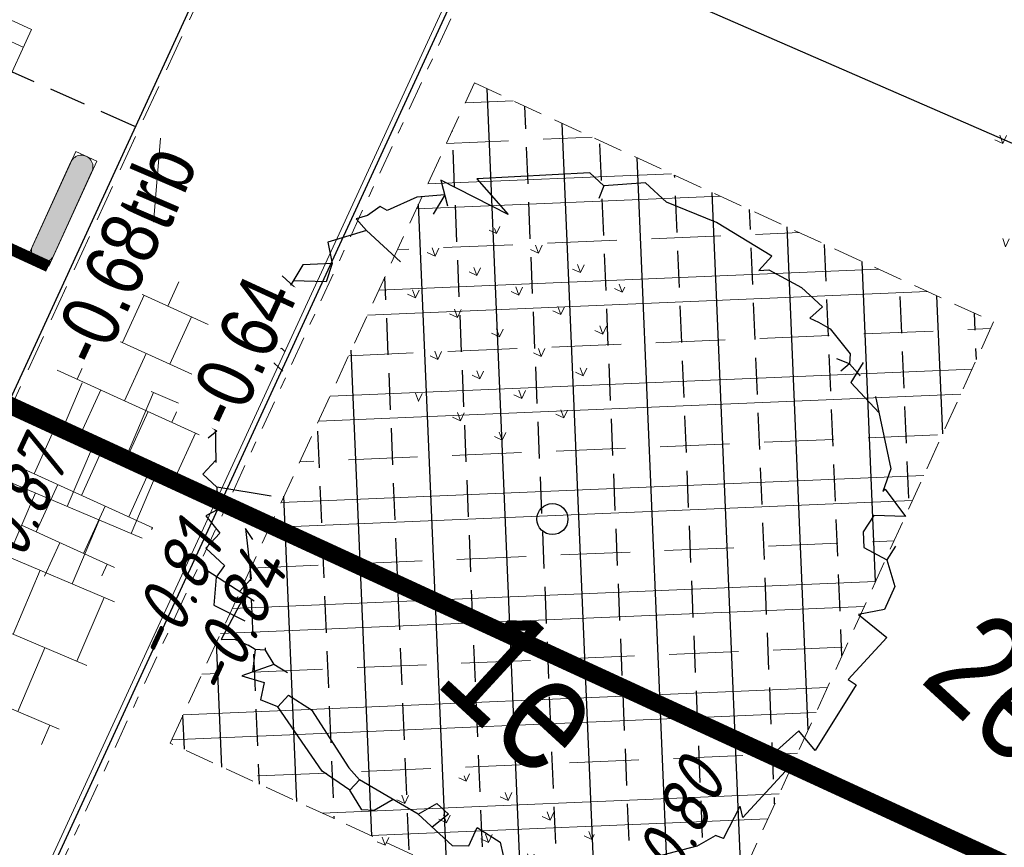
# Model space of a CAD drawing. Header units: metres. Extents: x 111546 to 149831, y 498798 to 507863.
# Tile 506 of 656: x 112010 to 112019, y 501526 to 501533. Entities that reach past the tile are written whole.
import ezdxf
from ezdxf.enums import TextEntityAlignment as Align

# ---------------------------------------------------------------- set-up
doc = ezdxf.new("R2010")
doc.units = ezdxf.units.M
for name, pattern in [('CENTER', [50.8, 31.75, -6.35, 6.35, -6.35]), ('DASHDOT', [25.4, 12.7, -6.35, 0, -6.35]), ('DASHED', [19.05, 12.7, -6.35]), ('HIDDEN2', [4.7625, 3.175, -1.5875]), ('markering 200-1-1', [10, 5, -5])]:
    doc.linetypes.add(name, pattern=pattern)
for name, color, linetype in [('0-dwarsprofiel locatie', 5, 'CENTER'), ('0-hoogte mv-bestaand', 253, 'Continuous'), ('0-hoogte mv-nieuw', 2, 'Continuous'), ('1-ontgraven teelaarde tbv grondverbetering bomen', 153, 'Continuous'), ('3-bs-materiaal scheiding', 200, 'HIDDEN2'), ('3-vw-band-ob 6x20', 30, 'Continuous'), ('3-vw-band-trb-13-15x25', 230, 'Continuous'), ('3-vw-tekst', 3, 'Continuous'), ('4-nw-boom tekst', 7, 'Continuous')]:
    doc.layers.add(name, color=color, linetype=linetype)
for name, color, linetype, lineweight in [('2-YY-huisaansluiting DWA 160mm', 7, 'Continuous', 30), ('3-nw-arcering-trottoir', 2, 'Continuous', 15), ('3-nw-band-ob 10x20', 7, 'Continuous', 13), ('3-nw-band-ob 10x20-achterkant', 7, 'DASHDOT', 13), ('3-nw-bandstootband 20-20-1000', 7, 'Continuous', 13), ('3-nw-mat-arcering', 7, 'Continuous', 5), ('3-nw-mat-hatch-asfalt zwart', 7, 'Continuous', 13), ('3-nw-mat-KF (wit) om-en-om', 3, 'markering 200-1-1', 13), ('3-nw-materiaalscheiding-', 7, 'DASHED', 13), ('3-vw-verharding', 3, 'Continuous', 15), ('4-bs-gras', 253, 'Continuous', 9), ('4-nw materiaalscheiding-groen', 210, 'DASHED', 13), ('4-nw-boom 1e grootte', 7, 'Continuous', 35), ('4-nw-grondverbetering moerige grond', 94, 'Continuous', 15)]:
    doc.layers.add(name, color=color, linetype=linetype, lineweight=lineweight)
doc.layers.add('3-nw-menggranulaat', color=7, linetype='Continuous', lineweight=13, true_color=0xebebeb)
doc.styles.add('veysel', font='isocp-ie.shx', dxfattribs={"height": 0.1})
doc.styles.add('Zaanstad', font='ARIALN.TTF')
doc.styles.add('Zaanstad 1-200 2.5mm', font='ARIALN.TTF', dxfattribs={"height": 0.5})

# ---------------------------------------------------------------- blocks, each defined once
blk = doc.blocks.new('W kf pvak elleboog')
at = {"layer": '3-nw-mat-arcering', "ltscale": 2}
h = blk.add_hatch(dxfattribs=at)
h.set_pattern_fill('AVH-BSS_KEIFORMAAT_KEPER', color=256, scale=2.2, angle=-10.842, pattern_type=2)
h.set_pattern_definition([(360, (-58.08052, 37.16894), (0.231, 0.231), [0.693, -0.231]), (270, (-58.08052, 37.63094), (0.231, 0.231), [0.693, -0.231])])
h.paths.add_polyline_path([(-0.9024, 1.2318), (1.5108, 1.2318), (1.5108, 0.0515), (-0.9024, 0.0515)])
blk.add_lwpolyline([(-0.9024, 1.2318), (1.5108, 1.2318), (1.5108, 0.0515), (-0.9024, 0.0515)], close=True)
blk = doc.blocks.new('A$C3AAC5372')
h = blk.add_hatch(color=253)
edge = h.paths.add_edge_path()
edge.add_line((-1.005, -0.5252), (-0.205, -0.5252))
edge.add_arc((-0.205, -0.4252), 0.1, 270, 450)
edge.add_line((-0.205, -0.3252), (-1.005, -0.3252))
edge.add_arc((-1.005, -0.4252), 0.1, 90, 270)
blk.add_lwpolyline([(-1.005, -0.5252), (-0.205, -0.5252, 1), (-0.205, -0.3252), (-1.005, -0.3252), (-1.005, -0.3252, 1)], format="xyb", close=True)
blk.add_lwpolyline([(-1.105, -0.5252), (-0.105, -0.5252), (-0.105, -0.3252), (-1.105, -0.3252)], close=True)
blk = doc.blocks.new('tgls')
at = {"linetype": 'Continuous'}
for p, q in [((-1.0184, -0.6632), (-1.0184, 0.5749)), ((-0.4184, -0.668), (-0.4184, 0.5726)), ((0.1816, -0.6728), (0.1816, 0.5702)), ((0.7816, -0.6776), (0.7816, 0.5679)), ((-1.0184, 0.3293), (-1.5518, 0.3293)), ((0.1816, 0.3293), (-0.4184, 0.3293)), ((1.2176, 0.3293), (0.7816, 0.3293)), ((-1.6184, -0.6584), (-1.6184, 0.0902)), ((-1.6184, 0.0293), (-1.6354, 0.0293)), ((-0.4184, 0.0293), (-1.0184, 0.0293)), ((0.7816, 0.0293), (0.1816, 0.0293)), ((1.3816, -0.6824), (1.3816, -0.2479)), ((-1.0184, -0.2707), (-1.6184, -0.2707)), ((0.1816, -0.2707), (-0.4184, -0.2707)), ((1.3816, -0.2707), (0.7816, -0.2707)), ((-1.6184, -0.5707), (-1.8025, -0.5707)), ((-0.4184, -0.5707), (-1.0184, -0.5707)), ((0.7816, -0.5707), (0.1816, -0.5707)), ((1.4733, -0.5707), (1.3816, -0.5707))]:
    blk.add_line(p, q, dxfattribs=at)
blk = doc.blocks.new('3-verwijderen')
at = {"linetype": 'Continuous', "lineweight": 13}
blk.add_lwpolyline([(-0.6605, 0.3398), (0.3989, 0.693)], dxfattribs=at)
at = {"linetype": 'Continuous', "lineweight": 13, "style": 'Zaanstad'}
blk.add_attdef('DIAMETER', text='', height=0.5, dxfattribs=at).set_placement((0, 0.56), align=Align.MIDDLE_CENTER)
blk = doc.blocks.new('4-boom 1e grootte')
at = {"lineweight": 30}
for p, q in [((-0.1415, 2.9596), (-0.6903, 2.8499)), ((-0.1415, 2.9596), (-0.1415, 2.7906)), ((-0.0818, 2.8539), (0.229, 2.9322)), ((0.229, 2.9322), (0.476, 2.9322)), ((0.476, 2.9322), (0.4625, 2.7864)), ((-0.6903, 2.8499), (-1.1294, 2.6852)), ((-0.1415, 2.7906), (-0.0818, 2.8539)), ((0.4625, 2.7864), (0.5427, 2.8117)), ((0.5427, 2.8117), (0.6544, 2.8361)), ((0.6544, 2.8361), (0.9288, 2.795)), ((1.0609, 2.8163), (1.101, 2.6156)), ((0.9837, 2.7264), (0.874, 2.6852)), ((0.9288, 2.795), (0.9837, 2.7264)), ((0.9837, 2.7264), (0.97, 2.6303)), ((0.9837, 2.7264), (1.1209, 2.7127)), ((-1.3764, 2.6852), (-1.6234, 2.4245)), ((-1.1294, 2.6852), (-1.3764, 2.6852)), ((1.3405, 2.6715), (1.8619, 2.301)), ((1.101, 2.6156), (1.4589, 2.5873)), ((-1.7881, 2.4245), (-2.4742, 1.7247)), ((-1.6234, 2.4245), (-1.7881, 2.4245)), ((-1.6234, 2.4245), (-1.5823, 2.3147)), ((1.8619, 2.301), (1.9443, 2.1089)), ((1.9443, 2.1089), (1.9443, 2.1363)), ((1.9443, 2.1363), (1.9443, 2.1089)), ((1.9443, 2.1363), (2.2324, 2.0815)), ((2.2324, 2.0815), (2.0266, 1.9031)), ((2.0266, 1.9031), (2.054, 1.7384)), ((2.3422, 1.8345), (2.3696, 1.6972)), ((-2.4742, 1.7247), (-2.0634, 1.681)), ((2.054, 1.7384), (2.1501, 1.6424)), ((-2.0634, 1.681), (-2.6937, 1.5051)), ((2.1501, 1.6424), (2.3696, 1.6972)), ((2.3696, 1.6972), (2.5755, 1.5737)), ((2.5755, 1.5737), (2.6441, 1.3679)), ((-2.6937, 1.5051), (-2.5016, 1.3816)), ((-2.5839, 1.4365), (-2.7486, 1.2581)), ((-2.5839, 1.4365), (-2.5428, 1.2444)), ((2.6441, 1.3679), (2.5068, 1.1834)), ((-2.7486, 1.2581), (-2.8584, 0.9974)), ((2.5068, 1.1834), (2.8224, 1.2033)), ((2.8224, 1.2033), (2.8224, 0.7093)), ((-2.927, 0.9837), (-2.9548, 0.8508)), ((-2.8584, 0.9974), (-2.927, 0.9837)), ((-2.9548, 0.8508), (-3.0093, 0.7642)), ((-2.8721, 0.7504), (-3.0505, 0.4486)), ((-3.0093, 0.7642), (-2.8721, 0.7504)), ((-2.4742, 0.7504), (-2.8721, 0.7504)), ((2.8224, 0.7093), (2.9048, 0.723)), ((2.9048, 0.723), (3.0283, 0.0643)), ((-3.0505, 0.4486), (-2.8995, 0.3388)), ((-2.8995, 0.3388), (-3.0779, 0.1604)), ((-2.8995, 0.3388), (-2.8309, 0.1878)), ((-2.8309, 0.1878), (-3.0449, 0.0006)), ((-3.0779, 0.1604), (-2.9956, -0.2375)), ((2.8087, 0.0918), (2.7813, -0.1964)), ((3.0283, 0.0643), (2.8087, 0.0918)), ((-3.1465, -0.0317), (-2.9133, -0.0317)), ((-2.9956, -0.2375), (-2.7898, -0.6355)), ((2.7813, -0.1964), (2.9597, -0.1964)), ((2.9597, -0.1964), (2.9597, -0.7864)), ((-2.7212, -0.4983), (-2.8038, -0.6084)), ((-2.68, -0.4983), (-2.7212, -0.4983)), ((-2.9407, -0.6355), (-2.5839, -0.6355)), ((-2.8172, -0.6355), (-2.9133, -0.7864)), ((2.9597, -1.0334), (2.8773, -0.7315)), ((2.9597, -0.7864), (2.8773, -0.7315)), ((-2.9133, -0.7864), (-2.9133, -0.9648)), ((-2.6251, -0.9236), (-2.7074, -1.0608)), ((-2.9133, -0.9648), (-2.7074, -1.0608)), ((-2.7074, -1.0608), (-2.7074, -1.3627)), ((2.8362, -1.2392), (2.8911, -1.0608)), ((2.9597, -1.0334), (2.8911, -1.0608)), ((-2.5016, -1.253), (-2.7074, -1.3627)), ((2.8362, -1.2392), (2.6303, -1.5548)), ((-2.6526, -1.4039), (-2.7623, -1.4176)), ((-2.7074, -1.3627), (-2.4742, -1.6097)), ((-2.6526, -1.4039), (-2.6663, -1.4999)), ((-1.9253, -1.4999), (-2.3232, -1.7607)), ((-2.4879, -1.7607), (-2.4879, -1.5952)), ((-2.3232, -1.7607), (-2.4879, -1.7607)), ((-2.3232, -1.7607), (-2.186, -1.8979)), ((-1.9939, -1.7881), (-2.186, -1.8979)), ((-1.7881, -1.8842), (-1.8979, -1.8567)), ((-1.8979, -1.8567), (-1.5685, -2.1449)), ((-2.186, -1.8979), (-2.2272, -2.0077)), ((-2.2272, -2.0077), (-2.0351, -2.0351)), ((-2.0351, -2.0351), (-2.0351, -2.2135)), ((-2.0351, -2.2135), (-1.8155, -2.2135)), ((-1.8155, -2.2135), (-1.8018, -2.337)), ((-1.5685, -2.1449), (-1.5685, -2.2942)), ((-1.4176, -2.2684), (-1.8979, -2.3507)), ((-1.513, -2.2847), (-1.4039, -2.7075)), ((-1.8018, -2.337), (-1.6509, -2.5291)), ((1.3268, -2.4056), (1.56, -2.3644)), ((1.56, -2.3644), (1.6561, -2.433)), ((-1.6509, -2.5291), (-1.3627, -2.4467)), ((1.3817, -2.5702), (1.3268, -2.4056)), ((-1.0608, -2.5154), (-1.1294, -2.5702)), ((-1.0745, -2.5016), (-1.0608, -2.5154)), ((-1.0608, -2.5154), (-0.9236, -2.5565)), ((-0.7864, -2.5291), (-0.9236, -2.5565)), ((0.874, -2.6663), (0.9288, -2.4879)), ((0.9288, -2.4879), (1.0661, -2.4879)), ((1.0661, -2.4879), (1.0386, -2.6663)), ((-1.4039, -2.7075), (-1.3215, -2.6251)), ((-1.3215, -2.6251), (-1.198, -2.584)), ((-1.1294, -2.5702), (-1.198, -2.584)), ((-1.1294, -2.5702), (-1.0142, -2.7287)), ((-0.9236, -2.5565), (-1.0608, -2.8172)), ((-0.6492, -2.6663), (-0.4159, -2.6251)), ((-0.4159, -2.6251), (0.1604, -2.7761)), ((1.2719, -2.6663), (1.3817, -2.5702)), ((-0.6492, -2.8035), (-0.6492, -2.6663)), ((0.874, -2.6663), (0.2976, -2.7898)), ((0.6276, -2.7191), (0.5721, -2.8996)), ((0.874, -2.6663), (1.2719, -2.6663)), ((-1.0608, -2.8172), (-0.88, -2.7279)), ((-0.88, -2.7279), (-0.8001, -2.8584)), ((-0.6492, -2.8035), (-0.8001, -2.8584)), ((0.0095, -2.9545), (-0.6492, -2.8035)), ((0.1604, -2.7761), (0.2976, -2.7898)), ((0.2976, -2.7898), (0.2976, -2.9133)), ((0.2976, -2.9133), (0.0095, -2.9545)), ((0.4897, -2.9682), (0.2976, -2.9133)), ((0.5721, -2.8996), (0.4897, -2.9682))]:
    blk.add_line(p, q, dxfattribs=at)
blk.add_circle((0, 0), 0.1344, dxfattribs=at)
at = {"layer": '4-nw materiaalscheiding-groen', "color": 7, "style": 'Zaanstad'}
blk.add_text(' 1e', height=1, dxfattribs=at).set_placement((-0.1216, -1.7444))
at = {"layer": '4-nw-boom tekst', "style": 'Zaanstad'}
blk.add_attdef('BOOMSOORT', text='', height=0.9, dxfattribs=at).set_placement((2.8422, 1.8345), align=Align.BOTTOM_LEFT)

msp = doc.modelspace()

# ---------------------------------------------------------------- hatches: boundary and pattern name
at = {"layer": '3-nw-arcering-trottoir'}
h = msp.add_hatch(dxfattribs=at)
h.set_pattern_fill('AVH-TEGEL_300X300_HALFST', color=256, scale=1.5, angle=405.46042, style=0, pattern_type=2)
h.set_pattern_definition([(65.48389483, (-290387.14903, 812117.6132), (-0.01798799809, 0.50279362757), [0.45, -0.45]), (155.48389483, (-290387.14903, 812117.6132), (-0.18672705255, -0.4094301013), [])])
edge = h.paths.add_edge_path()
edge.add_ellipse((112011.0648, 501529.6945), major_axis=(0.5295, 1.3032), ratio=0.488545, start_angle=0, end_angle=360)
at = {"layer": '3-nw-menggranulaat', "ltscale": 0.02}
h = msp.add_hatch(color=256, dxfattribs=at)
h.dxf.hatch_style = 1
edge = h.paths.add_edge_path()
edge.add_arc((112001.698, 501254.9293), 191.0978, 65.157628, 68.54918, ccw=False)
edge.add_arc((112051.5937, 501362.7078), 72.3301, 58.728744, 65.15638, ccw=False)
edge.add_arc((112051.9885, 501363.7727), 71.2153, 53.128423, 58.555518, ccw=False)
edge.add_arc((112109.7502, 501439.076), 23.7066, 230.65127, 256.57782)
edge.add_line((112104.2473, 501416.0169), (112103.2894, 501419.9684))
edge.add_arc((112112.977, 501444.7965), 26.6512, 237.88147, 248.68499, ccw=False)
edge.add_arc((112164.7613, 501522.5479), 120.0615, 234.033446, 236.678612, ccw=False)
edge.add_arc((112059.1446, 501375.1409), 61.2836, 55.054594, 58.728773)
edge.add_arc((112051.5933, 501362.7072), 75.8308, 58.728773, 65.156409)
edge.add_arc((112001.698, 501254.9293), 194.5978, 65.157628, 68.549965)
edge.add_arc((110702.9936, 497927.1044), 3766.8587, 68.6746807, 68.8977944)
edge.add_arc((112177.1944, 501730.1081), 311.9351, 242.796586, 247.770921, ccw=False)
edge.add_arc((112034.708, 501452.9589), 0.305, 164.6922, 247.8295, ccw=False)
edge.add_line((112034.4139, 501453.0394), (112034.5326, 501453.2655))
edge.add_line((112034.5326, 501453.2655), (112031.5168, 501454.8335))
edge.add_line((112031.5168, 501454.8335), (112031.0519, 501453.9907))
edge.add_arc((112030.7892, 501454.1356), 0.3, 231.13017, 331.11964, ccw=False)
edge.add_line((112030.6009, 501453.902), (112028.9217, 501455.2555))
edge.add_arc((112008.6918, 501427.6832), 34.1977, 53.73245, 61.20333)
edge.add_arc((112196.9704, 501771.6456), 357.9235, 232.750083, 241.314196, ccw=False)
edge.add_arc((111980.5292, 501486.9543), 0.3, 141.9463, 226.27403, ccw=False)
edge.add_line((111980.293, 501487.1392), (111980.4168, 501487.2974))
edge.add_line((111980.4168, 501487.2974), (111977.7245, 501489.3714))
edge.add_line((111977.7245, 501489.3714), (111977.5962, 501489.2129))
edge.add_arc((111977.3591, 501489.3967), 0.3, 231.9463, 322.22415, ccw=False)
edge.add_arc((112183.8463, 501755.0102), 336.7335, 231.040572, 232.138425, ccw=False)
edge.add_arc((112182.5932, 501757.506), 337.8959, 220.566267, 231.471905, ccw=False)
edge.add_line((111925.9091, 501537.7631), (111924.814, 501538.9138))
edge.add_line((111924.814, 501538.9138), (111924.2688, 501539.4794))
edge.add_line((111924.2688, 501539.4794), (111923.5727, 501540.1514))
edge.add_line((111923.5727, 501540.1514), (111923.062, 501540.6079))
edge.add_line((111923.062, 501540.6079), (111921.6684, 501541.8303))
edge.add_line((111921.6684, 501541.8303), (111920.9772, 501542.4758))
edge.add_line((111920.9772, 501542.4758), (111919.1418, 501544.1465))
edge.add_line((111919.1418, 501544.1465), (111913.4894, 501549.4428))
edge.add_line((111913.4894, 501549.4428), (111910.022, 501552.7518))
edge.add_arc((111923.8992, 501567.7123), 20.4057, 215.1917, 227.15117, ccw=False)
edge.add_line((111907.2231, 501555.9522), (111906.5301, 501556.9348))
edge.add_line((111906.5301, 501556.9348), (111901.6864, 501564.2844))
edge.add_arc((111902.3519, 501564.7283), 0.8, 131.72399, 213.70598, ccw=False)
edge.add_line((111901.8195, 501565.3254), (111902.7886, 501566.1896))
edge.add_line((111902.7886, 501566.1896), (111900.5994, 501568.6589))
edge.add_line((111900.5994, 501568.6589), (111900.1549, 501568.2625))
edge.add_arc((111899.6225, 501568.8596), 0.8, 216.71707, 311.72399, ccw=False)
edge.add_line((111898.9812, 501568.3813), (111897.54, 501570.3136))
edge.add_arc((111772.2737, 501477.014), 156.1937, 36.679082, 48.164313)
edge.add_line((111876.4543, 501593.3878), (111874.8319, 501591.4998))
edge.add_arc((111771.4048, 501476.2953), 154.8201, 36.700144, 48.083473, ccw=False)
edge.add_line((111895.5355, 501568.8199), (111898.8593, 501564.0338))
edge.add_line((111898.8593, 501564.0338), (111905.3584, 501554.1339))
edge.add_line((111905.3584, 501554.1339), (111906.9046, 501552.4156))
edge.add_line((111906.9046, 501552.4156), (111913.78, 501545.912))
edge.add_arc((111912.8891, 501544.9653), 1.3, -43.26018, 46.73982, ccw=False)
edge.add_line((111913.8359, 501544.0744), (111913.7325, 501543.9646))
edge.add_line((111913.7325, 501543.9646), (111915.8445, 501541.9772))
edge.add_line((111915.8445, 501541.9772), (111915.9441, 501542.0831))
edge.add_arc((111916.8908, 501541.1922), 1.3, 47.69038, 136.73982, ccw=False)
edge.add_line((111917.7659, 501542.1535), (111919.3503, 501540.7113))
edge.add_line((111919.3503, 501540.7113), (111920.0576, 501540.0508))
edge.add_line((111920.0576, 501540.0508), (111921.471, 501538.811))
edge.add_line((111921.471, 501538.811), (111921.9389, 501538.3928))
edge.add_line((111921.9389, 501538.3928), (111922.5707, 501537.7827))
edge.add_line((111922.5707, 501537.7827), (111923.0807, 501537.2536))
edge.add_line((111923.0807, 501537.2536), (111924.129, 501536.1523))
edge.add_arc((112182.606, 501757.5182), 340.3135, 220.57754, 231.46588)
edge.add_arc((112197.293, 501772.0462), 360.8357, 231.07875, 241.303034)
edge.add_arc((112007.7091, 501426.1344), 33.6227, 49.73343, 60.96455, ccw=False)
edge.add_arc((112028.8645, 501451.2589), 0.7839, -83.36949, 42.65398, ccw=False)
edge.add_line((112028.955, 501450.4803), (112031.5441, 501448.28))
edge.add_line((112031.5441, 501448.28), (112031.8857, 501448.6756))
edge.add_arc((112033.171, 501447.5628), 1.7, 62.97169, 139.11462, ccw=False)
edge.add_arc((112177.1547, 501730.0166), 315.3354, 242.989412, 247.77186)
edge.add_arc((110974.1351, 498626.0188), 3013.6949, 68.6444967, 68.9242664, ccw=False)
edge = h.paths.add_edge_path()
edge.add_line((112111.9121, 501441.0392), (112112.1191, 501440.9125))
edge.add_line((112112.1191, 501440.9125), (112110.4333, 501438.1575))
edge.add_line((112110.4333, 501438.1575), (112110.375, 501438.2061))
edge.add_arc((112108.6256, 501435.7054), 3.0518, 55.02503, 92.90173)
edge.add_arc((112109.2258, 501423.8652), 14.9073, 92.90173, 99.23873)
edge.add_arc((112100.3974, 501478.1406), 40.0815, 269.48073, 279.23873, ccw=False)
edge.add_arc((112100.3155, 501469.1003), 31.0408, 252.56044, 269.48073, ccw=False)
edge.add_arc((112170.1164, 501691.2975), 263.9437, 245.240897, 252.560441, ccw=False)
edge.add_line((112059.5757, 501451.6164), (112050.7963, 501455.6654))
edge.add_line((112050.7963, 501455.6654), (112047.4499, 501457.2685))
edge.add_arc((112190.023, 501757.5748), 332.4319, 243.111802, 244.603553, ccw=False)
edge.add_arc((112039.3202, 501460.3675), 0.8, 63.2445, 152.48679)
edge.add_line((112038.6106, 501460.7371), (112037.8612, 501459.2982))
edge.add_line((112037.8612, 501459.2982), (112034.9344, 501460.8226))
edge.add_line((112034.9344, 501460.8226), (112035.6742, 501462.2431))
edge.add_arc((112034.9647, 501462.6126), 0.8, 332.48762, 420.59381)
edge.add_arc((112275.291, 501908.2182), 505.4817, 235.788916, 241.662589, ccw=False)
edge.add_line((111991.0872, 501490.1991), (111991.0604, 501489.3846))
edge.add_line((111991.0604, 501489.3846), (111990.3902, 501488.4659))
edge.add_line((111990.3902, 501488.4659), (111990.2041, 501488.6082))
edge.add_line((111990.2041, 501488.6082), (111990.0793, 501488.4452))
edge.add_line((111990.0793, 501488.4452), (111977.7692, 501497.8639))
edge.add_line((111977.7692, 501497.8639), (111977.565, 501498.0276))
edge.add_line((111977.565, 501498.0276), (111978.095, 501498.6415))
edge.add_line((111978.095, 501498.6415), (111979.39, 501499.3726))
edge.add_arc((111997.1799, 501521.5675), 28.4446, 224.07846, 231.28689, ccw=False)
edge.add_arc((112011.2297, 501537.5601), 49.6925, 220.73376, 226.05653, ccw=False)
edge.add_arc((112004.0606, 501531.3864), 40.2315, 216.40767, 220.73376, ccw=False)
edge.add_arc((111935.6825, 501480.9596), 44.7298, 36.40767, 46.82882)
edge.add_line((111966.2858, 501513.5816), (111959.0785, 501520.3429))
edge.add_arc((111919.1455, 501479.1951), 57.3392, 45.858344, 48.741754)
edge.add_arc((111890.7668, 501446.8448), 100.3729, 48.741754, 56.755786)
edge.add_arc((111976.1671, 501575.8307), 54.3253, 222.88148, 236.00412, ccw=False)
edge.add_arc((112182.606, 501757.5182), 329.3135, 218.703715, 221.603545, ccw=False)
edge.add_line((111925.6131, 501551.6007), (111920.7591, 501557.616))
edge.add_arc((111461.8769, 501177.7845), 595.6885, 39.6156525, 41.2763376)
edge.add_arc((111908.9574, 501570.2273), 0.8, 41.27634, 131.66159)
edge.add_line((111908.4257, 501570.825), (111908.1369, 501570.568))
edge.add_line((111908.1369, 501570.568), (111905.8768, 501573.1081))
edge.add_line((111905.8768, 501573.1081), (111906.175, 501573.3734))
edge.add_arc((111905.6432, 501573.9711), 0.8, 311.66159, 401.75791)
edge.add_arc((111461.8769, 501177.7845), 595.6885, 41.757908, 42.8449809)
edge.add_line((111898.6335, 501582.8629), (111897.607, 501581.9109))
edge.add_line((111897.607, 501581.9109), (111894.0227, 501585.7427))
edge.add_line((111894.0227, 501585.7427), (111895.0401, 501586.7032))
edge.add_arc((111980.691, 501669.1707), 118.899, 222.95778, 223.915217, ccw=False)
edge.add_arc((112803.4011, 502423.9206), 1235.3633, 220.7094983, 222.5739803, ccw=False)
edge.add_line((111866.9632, 501618.1869), (111868.8255, 501619.8336))
edge.add_arc((112774.578, 502398.8635), 1194.6862, 220.6985415, 222.6242771)
edge.add_arc((111460.9003, 501176.9176), 599.4937, 39.6184709, 43.5335799, ccw=False)
edge.add_line((111922.6949, 501559.1981), (111927.5614, 501553.1673))
edge.add_arc((112098.3634, 501688.0234), 217.6223, 218.292712, 220.747944)
edge.add_line((111933.4953, 501545.9742), (111937.5449, 501541.2959))
edge.add_arc((111972.5269, 501571.5771), 46.2676, 220.8802, 236.75579)
edge.add_arc((111890.7668, 501446.8448), 102.8729, 48.741754, 56.755786, ccw=False)
edge.add_arc((111919.1455, 501479.1951), 59.8392, 45.878833, 48.741754, ccw=False)
edge.add_line((111960.8042, 501522.1518), (111967.9962, 501515.4049))
edge.add_arc((111935.6825, 501480.9596), 47.2298, 36.40767, 46.82882, ccw=False)
edge.add_arc((112004.0606, 501531.3864), 37.7315, 216.40767, 220.73376)
edge.add_arc((112011.2297, 501537.5601), 47.1925, 220.73376, 226.10946)
edge.add_arc((111997.1799, 501521.5675), 25.9446, 223.98411, 233.56858)
edge.add_line((111981.7724, 501500.6933), (111991.3844, 501493.8705))
edge.add_arc((112275.291, 501908.2182), 502.2817, 235.581477, 241.662589)
edge.add_line((112036.8764, 501466.1261), (112048.8348, 501460.1532))
edge.add_line((112048.8348, 501460.1532), (112052.1577, 501458.5615))
edge.add_line((112052.1577, 501458.5615), (112060.9159, 501454.5222))
edge.add_arc((112170.1164, 501691.2975), 260.7437, 245.240897, 252.560441)
edge.add_arc((112100.3155, 501469.1003), 27.8408, 252.56044, 257.84744)
edge.add_line((112094.4546, 501441.8834), (112094.9128, 501441.7597))
edge.add_arc((112099.9286, 501461.9459), 20.8, 256.04601, 272.71497)
edge.add_line((112100.9139, 501441.1693), (112103.5978, 501441.3677))
at = {"layer": '4-bs-gras'}
h = msp.add_hatch(dxfattribs=at)
h.set_pattern_fill('AGR-KRUIDEN', color=256, scale=0.04, pattern_type=2)
h.set_pattern_definition([(110.0468, (111998.1346, 501520.1545), (-0.3626612, 0.1687508), [0.075, -0.4906854]), (65.0468, (111998.1346, 501520.1545), (-0.362661, 0.168751), [0.075, -0.325]), (155.0468, (111998.1346, 501520.1545), (-0.168751, -0.362661), [0.075, -0.325])])
h.paths.add_polyline_path([(112020.5505, 501532.3492), (112019.8337, 501532.9414), (112019.1789, 501532.7025), (112018.6057, 501532.6975), (112018.6146, 501531.6868), (112018.9156, 501530.8618), (112019.8457, 501530.9184), (112020.2809, 501531.4237), (112020.4676, 501531.624)])
h = msp.add_hatch(dxfattribs=at)
h.set_pattern_fill('AGR-KRUIDEN', color=256, scale=0.04, pattern_type=2)
h.set_pattern_definition([(110.0468, (111993.0562, 501518.81762), (-0.3626612, 0.1687508), [0.075, -0.4906854]), (65.0468, (111993.0562, 501518.8176), (-0.362661, 0.168751), [0.075, -0.325]), (155.0468, (111993.0562, 501518.8176), (-0.168751, -0.362661), [0.075, -0.325])])
h.paths.add_polyline_path([(112015.4722, 501531.0124), (112014.7553, 501531.6045), (112014.1005, 501531.3656), (112013.5274, 501531.3606), (112013.5362, 501530.3499), (112013.8372, 501529.5249), (112014.7673, 501529.5815), (112015.2026, 501530.0868), (112015.3892, 501530.2871)])
h = msp.add_hatch(dxfattribs=at)
h.set_pattern_fill('AGR-KRUIDEN', color=256, scale=0.04, pattern_type=2)
h.set_pattern_definition([(110.0468, (111992.79382, 501514.08154), (-0.3626612, 0.1687508), [0.075, -0.4906854]), (65.0468, (111992.79382, 501514.08154), (-0.362661, 0.168751), [0.075, -0.325]), (155.0468, (111992.79382, 501514.08154), (-0.168751, -0.362661), [0.075, -0.325])])
h.paths.add_polyline_path([(112015.2098, 501526.2763), (112014.4929, 501526.8684), (112013.8381, 501526.6295), (112013.265, 501526.6245), (112013.2738, 501525.6138), (112013.5748, 501524.7889), (112014.5049, 501524.8454), (112014.9402, 501525.3508), (112015.1268, 501525.5511)])
at = {"layer": '4-nw-grondverbetering moerige grond', "ltscale": 0.03}
h = msp.add_hatch(dxfattribs=at)
h.set_pattern_fill('ACO-BETON_IN HET WERK GESTORT', color=256, scale=0.6, pattern_type=2)
h.set_pattern_definition([(2.41510507, (0, 0), (-0.0379251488, 0.89920058), []), (2.41510507, (0.5789, -0.5321), (-0.0379251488, 0.89920058), [0.6, -0.3]), (2.41510507, (0.2209, -0.203), (-0.0379251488, 0.89920058), [])])
h.paths.add_polyline_path([(112014.1651, 501532.7111), (112018.6542, 501530.6433), (112016.056, 501524.9188), (112011.5336, 501526.9982)])

# ---------------------------------------------------------------- linework, layer by layer
at = {"layer": '0-dwarsprofiel locatie'}
msp.add_lwpolyline([(111994.7783, 501537.0015, 0.15, 0.15, 0), (112021.6845, 501524.6084, 0.15, 0.15, 0), (112022.204, 501525.7392, 1, 0, 0), (112022.5987, 501526.5985, 0.15, 0.15, 0)], format="xyseb", dxfattribs=at)
at = {"layer": '3-bs-materiaal scheiding', "ltscale": 0.1}
msp.add_line((112011.228, 501532.334), (112006.632, 501534.378), dxfattribs=at)
at = {"layer": '3-nw-band-ob 10x20'}
msp.add_lwpolyline([(112070.6984, 501536.0255), (112024.8523, 501557.1443), (112010.374, 501525.7178)], dxfattribs=at)
at = {"layer": '3-nw-band-ob 10x20-achterkant', "ltscale": 0.02}
msp.add_lwpolyline([(112070.5657, 501535.9765), (112024.9012, 501557.0117), (112010.5072, 501525.7681)], dxfattribs=at)
at = {"layer": '3-nw-mat-KF (wit) om-en-om', "ltscale": 0.06, "const_width": 0.1}
msp.add_lwpolyline([(112010.4819, 501531.1239), (112006.2919, 501533.0543)], dxfattribs=at)
at = {"layer": '3-nw-materiaalscheiding-', "ltscale": 0.025}
msp.add_lwpolyline([(112020.8006, 501553.01), (112008.6517, 501526.6395)], dxfattribs=at)
at = {"layer": '3-vw-band-ob 6x20', "ltscale": 0.05}
msp.add_lwpolyline([(112010.4148, 501525.7011), (112016.78, 501539.52), (112024.86, 501557.12), (112035.31, 501552.26)], dxfattribs=at)
at = {"layer": '3-vw-band-trb-13-15x25', "ltscale": 0.1}
msp.add_lwpolyline([(112017.169, 501555.998), (112021.23, 501554.1), (112009.23, 501527.98), (112004.98, 501529.87)], dxfattribs=at)
at = {"layer": '4-nw materiaalscheiding-groen', "ltscale": 0.02}
msp.add_lwpolyline([(112014.1651, 501532.7111), (112018.6542, 501530.6433), (112016.056, 501524.9188), (112011.5336, 501526.9982)], close=True, dxfattribs=at)

# ---------------------------------------------------------------- block references
at = {"layer": '3-nw-bandstootband 20-20-1000', "rotation": 65.48004635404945}
msp.add_blockref('A$C3AAC5372', (112010.4645, 501532.3488), dxfattribs=at)
at = {"layer": '3-nw-mat-arcering', "rotation": 335.2643200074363}
msp.add_blockref('W kf pvak elleboog', (112008.4468, 501532.6873), dxfattribs=at)
at = {"layer": '3-vw-tekst', "rotation": 66.77410795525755}
msp.add_blockref('3-verwijderen', (112011.9301, 501531.5933), dxfattribs=at).add_auto_attribs({'DIAMETER': 'trb'})
at = {"layer": '3-vw-verharding', "rotation": 66.97330828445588}
msp.add_blockref('tgls', (112010.6002, 501528.8681), dxfattribs=at)
at = {"layer": '4-nw-boom 1e grootte'}
ref = msp.add_blockref('4-boom 1e grootte', (112014.8398, 501528.9378), dxfattribs=dict(at, rotation=317.4143730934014))
ref.add_attrib('BOOMSOORT', '2e orde kastanje; Aesculus Flava', dxfattribs={"layer": '4-nw-boom tekst', "height": 0.9, "rotation": 317.41437, "style": 'Zaanstad'}).set_placement((112017.8227, 501527.3413), align=Align.BOTTOM_LEFT)

# ---------------------------------------------------------------- texts
at = {"layer": '0-hoogte mv-bestaand', "style": 'veysel', "oblique": 15}
for s, p in [('-0.87', (112010.4047, 501528.8877)), ('-0.81', (112011.7556, 501528.1995)), ('-0.84', (112012.2971, 501527.9424)), ('-0.80', (112016.0906, 501526.1261))]:
    msp.add_text(s, height=0.45, rotation=65, dxfattribs=at).set_placement(p, align=Align.CENTER)

# ---------------------------------------------------------------- next in the draw order: texts
at = {"layer": '0-hoogte mv-nieuw', "insert": (112010.939, 501530.2213), "char_height": 0.5, "attachment_point": 7, "rotation": 65.26832, "style": 'Zaanstad 1-200 2.5mm', "bg_fill": 3, "box_fill_scale": 1.1, "bg_fill_color": 9, "bg_fill_true_color": 13158600, "bg_fill_transparency": 0}
msp.add_mtext('\\A1;-0.68', dxfattribs=at)

# ---------------------------------------------------------------- next in the draw order: texts
at = {"layer": '0-hoogte mv-nieuw', "insert": (112012.1039, 501529.6847), "char_height": 0.5, "attachment_point": 7, "rotation": 65.26832, "style": 'Zaanstad 1-200 2.5mm', "bg_fill": 3, "box_fill_scale": 1.1, "bg_fill_color": 9, "bg_fill_true_color": 13158600, "bg_fill_transparency": 0}
msp.add_mtext('\\A1;-0.64', dxfattribs=at)

# ---------------------------------------------------------------- next in the draw order: hatches: boundary and pattern name
at = {"layer": '1-ontgraven teelaarde tbv grondverbetering bomen', "ltscale": 10}
h = msp.add_hatch(dxfattribs=at)
h.set_pattern_fill('ANSI33', color=256, scale=0.1, angle=90)
h.set_pattern_definition([(92.41437, (111779.7938, 501456.31576), (-0.6344363, -0.0267502), []), (92.41437, (111780.0976, 501456.64635), (-0.6344363, -0.0267502), [0.3175, -0.15875])])
h.paths.add_polyline_path([(112014.1651, 501532.7111), (112018.6542, 501530.6433), (112016.056, 501524.9188), (112011.5336, 501526.9982)])
at = {"layer": '3-nw-mat-hatch-asfalt zwart', "ltscale": 0.01}
h = msp.add_hatch(dxfattribs=at)
h.set_pattern_fill('ACO-BRANDWERING', color=256, scale=0.2, angle=90, pattern_type=2)
h.set_pattern_definition([(107.41437309, (0, 0), (-0.28624958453, -0.08978404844), []), (167.41437309, (0, 0), (-0.06536952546, -0.29279143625), [])])
edge = h.paths.add_edge_path()
edge.add_line((111921.0369, 501550.3097), (111918.6925, 501547.5972))
edge.add_line((111918.6925, 501547.5972), (111919.3798, 501546.7439))
edge.add_line((111919.3798, 501546.7439), (111920.6951, 501548.0897))
edge.add_line((111920.6951, 501548.0897), (111922.1952, 501546.1498))
edge.add_line((111922.1952, 501546.1498), (111924.5765, 501543.2995))
edge.add_line((111924.5765, 501543.2995), (111930.0955, 501536.7583))
edge.add_line((111930.0955, 501536.7583), (111936.5492, 501529.6284))
edge.add_line((111936.5492, 501529.6284), (111943.6637, 501522.1546))
edge.add_line((111943.6637, 501522.1546), (111950.2333, 501515.954))
edge.add_line((111950.2333, 501515.954), (111957.4028, 501509.1053))
edge.add_line((111957.4028, 501509.1053), (111965.98, 501501.6861))
edge.add_line((111965.98, 501501.6861), (111971.9383, 501496.416))
edge.add_line((111971.9383, 501496.416), (111977.748, 501492.1472))
edge.add_line((111977.748, 501492.1472), (111982.0145, 501489.0291))
edge.add_line((111982.0145, 501489.0291), (111989.2107, 501483.6062))
edge.add_line((111989.2107, 501483.6062), (111994.264, 501479.9213))
edge.add_line((111994.264, 501479.9213), (112002.7984, 501474.0323))
edge.add_line((112002.7984, 501474.0323), (112014.7565, 501466.3867))
edge.add_line((112014.7565, 501466.3867), (112015.6799, 501467.842))
edge.add_line((112015.6799, 501467.842), (112017.32, 501470.4268))
edge.add_arc((112196.8653, 501771.4695), 350.5185, 233.860977, 239.187672, ccw=False)
edge.add_line((111990.1482, 501488.3948), (111989.8397, 501488.6285))
edge.add_line((111989.8397, 501488.6285), (111977.7692, 501497.8639))
edge.add_line((111977.7692, 501497.8639), (111961.467, 501511.5952))
edge.add_line((111961.467, 501511.5952), (111957.2623, 501515.7748))
edge.add_line((111957.2623, 501515.7748), (111943.9335, 501528.5929))
edge.add_arc((112182.606, 501757.5182), 330.7135, 222.574374, 223.805831, ccw=False)
edge.add_arc((112182.606, 501757.5182), 330.7135, 218.704135, 222.574374, ccw=False)
edge.add_line((111924.5221, 501550.7234), (111923.0119, 501552.5949))
edge.add_line((111923.0119, 501552.5949), (111921.0369, 501550.3097))

# ---------------------------------------------------------------- next in the draw order: linework, layer by layer
at = {"layer": '2-YY-huisaansluiting DWA 160mm', "ltscale": 0.08}
msp.add_lwpolyline([(112006.0335, 501537.7619), (112029.9387, 501527.3422)], dxfattribs=at)

doc.saveas('drawing.dxf')
